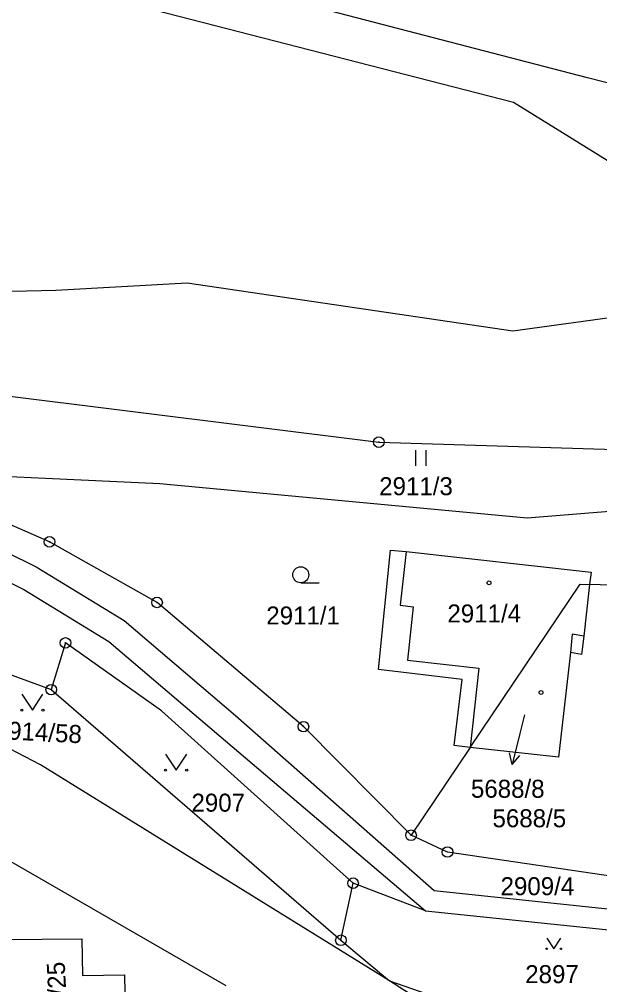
# Model space of a CAD drawing. Extents: x -644096 to -634268, y -1141430 to -1133463.
# Drawn here: x -640028.5 to -639973.7, y -1138219.7 to -1138128.6 of the extents above; entities that cross this region are included whole.
import ezdxf

# ---------------------------------------------------------------- set-up
doc = ezdxf.new("R2010")
doc.units = 0
for name, color, linetype in [('_CIVIL_CONSTRUCTION', 7, 'Continuous'), ('M_Svah_Nasyp', 7, 'Continuous'), ('M_Svah_Zarez', 7, 'Continuous'), ('spodek_zarez', 7, 'Continuous'), ('svrsek_osa_sjezdy', 7, 'Continuous'), ('svrsek_osa_VRT', 7, 'Continuous'), ('svrsek_popisy_VRT', 7, 'Continuous'), ('terminal_VRT', 7, 'Continuous')]:
    doc.layers.add(name, color=color, linetype=linetype)

msp = doc.modelspace()

# ---------------------------------------------------------------- linework, layer by layer
at = {"layer": '_CIVIL_CONSTRUCTION'}
for centre, radius in [((-639994.57, -1138168.5), 0.5), ((-639994.57, -1138168.5), 0.0303), ((-640025.66, -1138177.9), 0.5), ((-640025.66, -1138177.9), 0.0303), ((-640015.51, -1138183.62), 0.5), ((-640015.51, -1138183.62), 0.0303), ((-640024.15, -1138187.44), 0.5), ((-640024.15, -1138187.44), 0.0303), ((-640025.5, -1138191.85), 0.5), ((-640025.5, -1138191.85), 0.0303), ((-640001.69, -1138195.34), 0.5), ((-640001.69, -1138195.34), 0.0303), ((-639991.53, -1138205.59), 0.5), ((-639991.53, -1138205.59), 0.0303), ((-639988.09, -1138207.17), 0.5), ((-639988.09, -1138207.17), 0.0303), ((-639997, -1138210.11), 0.5), ((-639997, -1138210.11), 0.0303), ((-639998.15, -1138215.5), 0.5), ((-639998.15, -1138215.5), 0.0303)]:
    msp.add_circle(centre, radius, dxfattribs=at)
at = {"layer": 'M_Svah_Nasyp'}
for p, q in [((-639991.98, -1138178.82), (-639992.56, -1138183.87)), ((-639992.56, -1138183.87), (-639991.34, -1138184.03)), ((-639991.34, -1138184.03), (-639991.85, -1138189.07)), ((-639976.31, -1138186.6), (-639976.47, -1138188.35)), ((-639975.23, -1138186.8), (-639976.31, -1138186.6)), ((-639991.85, -1138189.07), (-639985.12, -1138189.82)), ((-639985.12, -1138189.82), (-639985.95, -1138197.31))]:
    msp.add_line(p, q, dxfattribs=at)
at = {"layer": 'M_Svah_Zarez'}
for centre in [(-639984.167, -1138181.769), (-639979.257, -1138192.119)]:
    msp.add_circle(centre, 0.175, dxfattribs=at)
at = {"layer": 'spodek_zarez'}
msp.add_circle((-638683.068, -1137056.847), 1378.084, dxfattribs=at)
at = {"layer": 'svrsek_osa_sjezdy'}
for p, q in [((-639991.091, -1138170.74), (-639991.091, -1138169.24)), ((-639990.09, -1138170.74), (-639990.09, -1138169.24)), ((-640001.943, -1138181.76), (-640000.193, -1138181.76))]:
    msp.add_line(p, q, dxfattribs=at)
for points in [[(-640028.28, -1138192.289), (-640027.28, -1138193.79), (-640026.28, -1138192.289)], [(-640014.71, -1138197.949), (-640013.71, -1138199.45), (-640012.71, -1138197.949)], [(-639978.72, -1138215.294), (-639978.05, -1138216.3), (-639977.38, -1138215.294)]]:
    msp.add_lwpolyline(points, dxfattribs=at)
for centre, radius in [((-640001.943, -1138181.01), 0.75), ((-640028.28, -1138193.789), 0.1), ((-640026.28, -1138193.789), 0.1), ((-640014.71, -1138199.449), 0.1), ((-640012.71, -1138199.449), 0.1), ((-639978.72, -1138216.3), 0.067), ((-639977.38, -1138216.3), 0.067)]:
    msp.add_circle(centre, radius, dxfattribs=at)
at = {"layer": 'svrsek_popisy_VRT'}
for p, q in [((-639980.83, -1138194.22), (-639981.26, -1138195.99)), ((-639981.26, -1138195.99), (-639981.986, -1138198.902)), ((-639981.986, -1138198.902), (-639982.23, -1138197.809)), ((-639981.986, -1138198.902), (-639981.258, -1138198.051))]:
    msp.add_line(p, q, dxfattribs=at)
at = {"layer": 'terminal_VRT'}
for p, q in [((-640063.78, -1138177.89), (-640025.5, -1138191.85)), ((-639944.04, -1138182.89), (-639974.67, -1138181.92)), ((-640025.5, -1138191.85), (-639998.15, -1138215.5)), ((-639985.95, -1138197.31), (-639991.53, -1138205.59)), ((-640008.99, -1138219.81), (-640030.32, -1138207.49)), ((-639998.15, -1138215.5), (-639997, -1138210.11)), ((-639990.18, -1138212.71), (-639997, -1138210.11)), ((-639998.15, -1138215.5), (-639993.56, -1138219.33)), ((-639963.72, -1138238.36), (-639993.56, -1138219.33)), ((-639993.56, -1138219.33), (-639985.45, -1138222.13))]:
    msp.add_line(p, q, dxfattribs=at)
for points in [[(-639964.57, -1138155.72), (-639970.93, -1138156.51), (-639981.92, -1138158.02), (-640012.66, -1138153.48), (-640025.08, -1138154.19), (-640066.74, -1138155.12), (-640091.07, -1138158.68), (-640100.29, -1138160), (-640106.04, -1138156.61), (-640110.39, -1138154.04), (-640117.22, -1138149.62), (-640118.33, -1138148.11), (-640122.99, -1138140.9), (-640128.97, -1138129.83), (-640128.12, -1138113.45), (-640129.91, -1138106.89), (-640135.07, -1138095.63), (-640136.46, -1138093.31)], [(-640125.7, -1138099.66), (-640117.45, -1138103.37), (-640034.93, -1138122.75), (-639981.87, -1138136.41), (-639971.04, -1138143.12), (-639962.31, -1138146.02)], [(-639968.71, -1138135.7), (-639974.86, -1138134.11), (-640033.9, -1138118.76)], [(-640071.28, -1138167.46), (-640054.9, -1138163.28), (-640042.31, -1138162.55), (-639994.57, -1138168.5), (-639967.15, -1138169.36), (-639952.57, -1138168.47), (-639950.23, -1138170.07), (-639941.74, -1138175.48)], [(-640069.11, -1138170.45), (-640059.05, -1138170.66), (-640051.78, -1138171.58), (-640044.37, -1138172.92), (-640035.68, -1138175.94), (-640026.91, -1138180.25), (-640018.62, -1138185.33), (-640008.1, -1138194.3), (-639989.34, -1138210.79), (-639965.8, -1138213.29), (-639950.45, -1138211.57), (-639945.86, -1138213.03), (-639937.34, -1138221.26), (-639936.21, -1138221.49), (-639933.84, -1138221.84), (-639891.59, -1138218.9), (-639875.06, -1138222.44), (-639841.83, -1138231.14), (-639830.5, -1138233.25), (-639820.91, -1138233.83), (-639809.11, -1138234.17), (-639758.74, -1138238.27), (-639748.88, -1138238.87), (-639700.55, -1138249.98)], [(-639944.04, -1138182.89), (-639944.02, -1138179.6), (-639953.15, -1138175.84), (-639964.62, -1138174.37), (-639980.56, -1138175.67), (-640015.24, -1138172.43), (-640040.94, -1138171.24)], [(-639991.53, -1138205.59), (-640001.69, -1138195.34), (-640015.51, -1138183.62), (-640025.66, -1138177.9), (-640040.94, -1138171.24)], [(-640061.8, -1138172.6), (-640059.2, -1138172.66), (-640052.15, -1138173.55), (-640045.06, -1138175.27), (-640036.63, -1138178.2), (-640028.09, -1138182.4), (-640020.06, -1138187.32), (-640009.69, -1138196.16), (-639990.18, -1138212.71)], [(-639985.95, -1138197.31), (-639987.47, -1138197.13), (-639986.71, -1138190.89), (-639994.59, -1138189.95), (-639993.48, -1138178.68), (-639991.98, -1138178.82), (-639974.54, -1138180.76), (-639974.67, -1138181.92)], [(-639985.95, -1138197.31), (-639975.55, -1138181.89), (-639974.67, -1138181.92)], [(-639974.67, -1138181.92), (-639975.23, -1138186.8), (-639975.45, -1138188.52), (-639976.47, -1138188.35), (-639977.6, -1138198.22), (-639985.95, -1138197.31)], [(-639993.56, -1138219.33), (-640026.5, -1138198.95), (-640040.31, -1138191.76), (-640054.27, -1138186.91), (-640059.37, -1138186.03), (-640065.6, -1138185.72), (-640066.74, -1138185.8)], [(-639997, -1138210.11), (-640015.09, -1138193.86), (-640024.15, -1138187.44), (-640025.5, -1138191.85)], [(-639944.19, -1138212.15), (-639951.23, -1138209.24), (-639963.71, -1138210.77), (-639988.09, -1138207.17), (-639991.53, -1138205.59)], [(-639990.18, -1138212.71), (-639965.58, -1138215.28), (-639953.35, -1138215.35)], [(-640030.1, -1138215.44), (-640022.62, -1138215.35), (-640022.56, -1138218.82), (-640018.58, -1138218.76), (-640018.41, -1138227.55), (-640022.4, -1138227.72), (-640029.89, -1138227.85)]]:
    msp.add_lwpolyline(points, dxfattribs=at)

# ---------------------------------------------------------------- texts
at = {"layer": 'svrsek_osa_VRT'}
for s, p in [('2911/3', (-639994.536, -1138173.502)), ('2911/4', (-639988.096, -1138185.512)), ('2911/1', (-640005.196, -1138185.702)), ('5688/8', (-639985.876, -1138202.052)), ('2907', (-640012.26, -1138203.365)), ('5688/5', (-639983.84, -1138204.835)), ('2909/4', (-639983.076, -1138211.245)), ('2897', (-639980.75, -1138219.545))]:
    msp.add_text(s, height=1.7, dxfattribs=at).set_placement(p)
for s, rotation, p in [('2914/58', 357, (-640030.862, -1138196.484)), ('2906/25', 93, (-640023.805, -1138225.697))]:
    msp.add_text(s, height=1.7, rotation=rotation, dxfattribs=at).set_placement(p)

doc.saveas('drawing.dxf')
